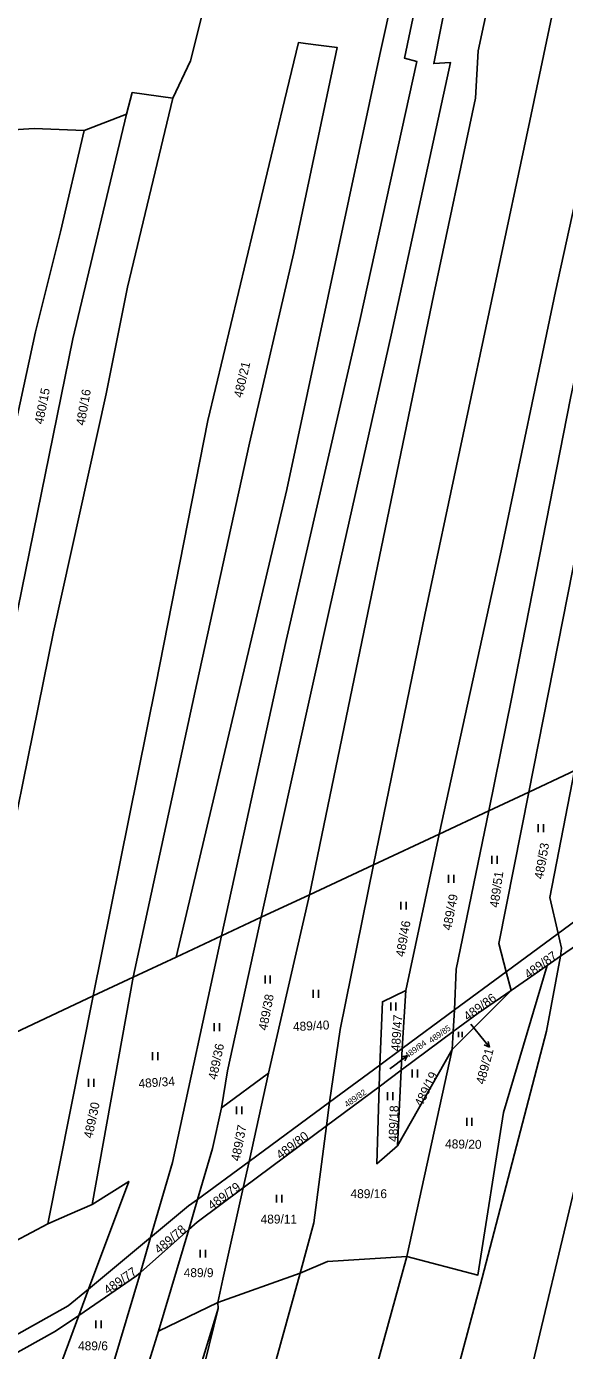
# Model space of a CAD drawing. Extents: x -755528 to -748832, y -1118122 to -1111095.
# Drawn here: x -753686.9 to -753584.3, y -1114445.3 to -1114193.1 of the extents above; entities that cross this region are included whole.
import ezdxf

# ---------------------------------------------------------------- set-up
doc = ezdxf.new("R2010")
doc.units = 0
for name, color, linetype in [('DZ_DO_PUPFL', 7, 'Continuous'), ('DZ_NAD_ZPF', 7, 'Continuous'), ('legenda barvy', 7, 'Continuous'), ('TZ_UMVŽST', 7, 'Continuous')]:
    doc.layers.add(name, color=color, linetype=linetype)

msp = doc.modelspace()

# ---------------------------------------------------------------- linework, layer by layer
at = {"layer": 'DZ_NAD_ZPF'}
for p, q in [((-753667.82, -1114209.75), (-753675.9, -1114212.89)), ((-753598.73, -1114342.51), (-753591.07, -1114338.93)), ((-753608.19, -1114346.93), (-753598.73, -1114342.51)), ((-753620.73, -1114352.79), (-753608.19, -1114346.93)), ((-753614.53, -1114376.75), (-753608.19, -1114346.93)), ((-753632.93, -1114358.49), (-753620.73, -1114352.79)), ((-753642.12, -1114362.78), (-753632.93, -1114358.49)), ((-753640.72, -1114392.51), (-753632.93, -1114358.49)), ((-753649.73, -1114366.34), (-753642.12, -1114362.78)), ((-753577.2, -1114364.76), (-753585.03, -1114370.21)), ((-753658.35, -1114370.37), (-753649.73, -1114366.34)), ((-753595.41, -1114373.2), (-753585.51, -1114365.91)), ((-753585.03, -1114370.21), (-753587.59, -1114371.99)), ((-753666.56, -1114374.21), (-753658.35, -1114370.37)), ((-753587.59, -1114371.99), (-753594.47, -1114376.72)), ((-753674.39, -1114417.52), (-753666.56, -1114374.21)), ((-753674.18, -1114377.77), (-753666.56, -1114374.21)), ((-753605.26, -1114380.45), (-753595.41, -1114373.2)), ((-753594.47, -1114376.72), (-753595.41, -1114373.2)), ((-753699.45, -1114389.58), (-753674.18, -1114377.77)), ((-753682.86, -1114421.22), (-753674.18, -1114377.77)), ((-753615.22, -1114387.79), (-753614.53, -1114376.75)), ((-753594.47, -1114376.72), (-753605.69, -1114388)), ((-753615.22, -1114387.79), (-753605.26, -1114380.45)), ((-753605.49, -1114384.57), (-753605.26, -1114380.45)), ((-753605.49, -1114384.57), (-753615.43, -1114391.95)), ((-753605.69, -1114388), (-753605.49, -1114384.57)), ((-753619.54, -1114390.97), (-753615.22, -1114387.79)), ((-753615.43, -1114391.95), (-753615.22, -1114387.79)), ((-753605.69, -1114388), (-753616.16, -1114406.31)), ((-753614.34, -1114427.44), (-753605.69, -1114388)), ((-753640.72, -1114392.51), (-753649.69, -1114399.11)), ((-753644.45, -1114409.3), (-753640.72, -1114392.51)), ((-753629.11, -1114398.01), (-753619.54, -1114390.97)), ((-753619.66, -1114395.1), (-753619.54, -1114390.97)), ((-753615.43, -1114391.95), (-753619.66, -1114395.1)), ((-753616.16, -1114406.31), (-753615.43, -1114391.95)), ((-753619.66, -1114395.1), (-753629.7, -1114402.56)), ((-753644.45, -1114409.3), (-753629.11, -1114398.01)), ((-753629.7, -1114402.56), (-753629.11, -1114398.01)), ((-753629.7, -1114402.56), (-753645.57, -1114414.34)), ((-753654.29, -1114416.55), (-753644.45, -1114409.3)), ((-753645.57, -1114414.34), (-753644.45, -1114409.3)), ((-753655.97, -1114422.3), (-753654.29, -1114416.55)), ((-753655.97, -1114422.3), (-753665.18, -1114430.46)), ((-753661.71, -1114441.65), (-753655.97, -1114422.3)), ((-753675.09, -1114433.62), (-753663.24, -1114423.8)), ((-753665.18, -1114430.46), (-753663.24, -1114423.8)), ((-753670.44, -1114448.14), (-753665.18, -1114430.46)), ((-753634.73, -1114430.6), (-753650.38, -1114436.17)), ((-753676.94, -1114438.64), (-753675.09, -1114433.62)), ((-753665.77, -1114487.55), (-753650.36, -1114437.34)), ((-753650.36, -1114437.34), (-753663.96, -1114493.02)), ((-753650.38, -1114436.17), (-753661.71, -1114441.65)), ((-753650.38, -1114436.17), (-753650.36, -1114437.34)), ((-753681.92, -1114452.11), (-753676.94, -1114438.64)), ((-753661.71, -1114441.65), (-753673.45, -1114478.97))]:
    msp.add_line(p, q, dxfattribs=at)
for points in [[(-753649.73, -1114366.34), (-753637.37, -1114310.04), (-753623.35, -1114249.06), (-753612.47, -1114199.71), (-753614.83, -1114199.08), (-753604.23, -1114148.81), (-753596.8, -1114115.93), (-753588.81, -1114079.92), (-753580.75, -1114044.48), (-753571.78, -1114000.12), (-753556.15, -1113932.74), (-753543.15, -1113871.22), (-753535.86, -1113838.15)], [(-753642.12, -1114362.78), (-753629.04, -1114303.78), (-753617.37, -1114251.9), (-753606.01, -1114199.96), (-753609.22, -1114200.14), (-753597.77, -1114142.42), (-753589.06, -1114102), (-753575.85, -1114038.97), (-753559.36, -1113966.14), (-753543.93, -1113895.85), (-753541.62, -1113882.36), (-753532.47, -1113841.93)], [(-753632.93, -1114358.49), (-753624.76, -1114319.18), (-753609.21, -1114244.07), (-753601.26, -1114206.71), (-753600.76, -1114197.7), (-753588.86, -1114142.47), (-753573.08, -1114066.86), (-753560.79, -1114006.49), (-753558.5, -1113997.95), (-753543.77, -1113934.79), (-753525.78, -1113849.38)], [(-753620.73, -1114352.79), (-753610.92, -1114305.18), (-753590.9, -1114211.02), (-753572.37, -1114123.02), (-753557.2, -1114050.32), (-753549.12, -1114011.72), (-753530.84, -1113926.41), (-753516.08, -1113860.18)], [(-753608.19, -1114346.93), (-753596.36, -1114292.97), (-753586.03, -1114243.55), (-753569.78, -1114169.66), (-753560.35, -1114124.62), (-753547.57, -1114062.54), (-753533.68, -1113995.57), (-753524.07, -1113949.66), (-753513.98, -1113898.7), (-753506.88, -1113870.43)], [(-753598.73, -1114342.51), (-753594.36, -1114320.86), (-753583.17, -1114263.9), (-753562.71, -1114168.29), (-753555.72, -1114138), (-753551.03, -1114113.68), (-753544.65, -1114085.74), (-753532.01, -1114022.12), (-753520.94, -1113969.14), (-753514.09, -1113938.2), (-753501, -1113877.1)], [(-753591.07, -1114338.93), (-753579.95, -1114282.63), (-753568.14, -1114230.58), (-753557.64, -1114180.28), (-753544.14, -1114118.55), (-753532.02, -1114058.21), (-753520.81, -1114000.52), (-753514.59, -1113972.43), (-753508.16, -1113941.9), (-753499.59, -1113904.69), (-753494.06, -1113884.53)], [(-753658.35, -1114370.37), (-753637.23, -1114281.28), (-753619.51, -1114198.39), (-753600.86, -1114114.41)], [(-753648.65, -1114171.76), (-753655.61, -1114199.59), (-753659, -1114206.7)], [(-753674.18, -1114377.77), (-753662.21, -1114318.5), (-753652.31, -1114268.13), (-753637.72, -1114207.2), (-753635, -1114196.09), (-753633.69, -1114196.29), (-753631.23, -1114196.61), (-753627.65, -1114197.05), (-753635.89, -1114236.13), (-753644.38, -1114272.44), (-753654.41, -1114318.25), (-753666.56, -1114374.21)], [(-753659, -1114206.7), (-753666.74, -1114205.65), (-753667.82, -1114209.75)], [(-753659, -1114206.7), (-753667.62, -1114242.75), (-753671.74, -1114263.06), (-753681.78, -1114308.41), (-753694.46, -1114370.79), (-753699.45, -1114389.58)], [(-753708, -1114392.25), (-753701.28, -1114365.01), (-753688.54, -1114304.06), (-753678.05, -1114252.61), (-753667.82, -1114209.75)], [(-753717.22, -1114394.94), (-753711.71, -1114373.72), (-753696.26, -1114302.1), (-753685.2, -1114251.27), (-753680.42, -1114232.21), (-753675.9, -1114212.89)], [(-753675.9, -1114212.89), (-753685.42, -1114212.53), (-753702.56, -1114213.59)], [(-753591.07, -1114338.93), (-753583.28, -1114335.29), (-753582.4, -1114334.83)], [(-753585.51, -1114365.91), (-753587.1, -1114359.02), (-753582.4, -1114334.83)], [(-753595.41, -1114373.2), (-753596.81, -1114367.77), (-753591.07, -1114338.93)], [(-753605.26, -1114380.45), (-753604.92, -1114372.68), (-753598.73, -1114342.51)], [(-753629.11, -1114398.01), (-753627.07, -1114384.15), (-753620.73, -1114352.79)], [(-753585.51, -1114365.91), (-753578.48, -1114360.73), (-753577.2, -1114360.03)], [(-753619.81, -1114582.42), (-753609.4, -1114537.29), (-753605.28, -1114514.09), (-753591.27, -1114451.72), (-753582.07, -1114413.16), (-753571.04, -1114360.59)], [(-753649.69, -1114399.11), (-753648.59, -1114392.03), (-753642.12, -1114362.78)], [(-753663.24, -1114423.8), (-753659.07, -1114409.5), (-753649.73, -1114366.34)], [(-753585.03, -1114370.21), (-753584.87, -1114368.68), (-753585.51, -1114365.91)], [(-753630.84, -1114565.15), (-753625.24, -1114541.92), (-753617.77, -1114504.02), (-753606.86, -1114457.15), (-753600.36, -1114432.94), (-753587.73, -1114384.5), (-753585.03, -1114370.21)], [(-753587.59, -1114371.99), (-753595.93, -1114399.98), (-753600.8, -1114430.97), (-753614.34, -1114427.44)], [(-753619.54, -1114390.97), (-753619.03, -1114378.9), (-753614.53, -1114376.75)], [(-753594.47, -1114376.72), (-753600.74, -1114381.04), (-753605.49, -1114384.57)], [(-753616.16, -1114406.31), (-753620.11, -1114409.75), (-753619.66, -1114395.1)], [(-753654.29, -1114416.55), (-753651.45, -1114406.83), (-753649.69, -1114399.11)], [(-753634.73, -1114430.6), (-753632.07, -1114421), (-753629.7, -1114402.56)], [(-753675.09, -1114433.62), (-753667.39, -1114413.12), (-753674.39, -1114417.52)], [(-753645.57, -1114414.34), (-753654.36, -1114420.87), (-753655.97, -1114422.3)], [(-753650.38, -1114436.17), (-753649.43, -1114431.73), (-753645.57, -1114414.34)], [(-753674.39, -1114417.52), (-753678.63, -1114419.36), (-753682.86, -1114421.22)], [(-753663.24, -1114423.8), (-753655.98, -1114417.79), (-753654.29, -1114416.55)], [(-753712.28, -1114440.09), (-753701.41, -1114431.22), (-753692.24, -1114426.15), (-753682.86, -1114421.22)], [(-753640.92, -1114542.48), (-753632.33, -1114498.71), (-753624.33, -1114463.71), (-753614.34, -1114427.44)], [(-753614.34, -1114427.44), (-753629.52, -1114428.36), (-753634.73, -1114430.6)], [(-753665.18, -1114430.46), (-753665.9, -1114431.1), (-753676.94, -1114438.64)], [(-753657.2, -1114511.22), (-753643.66, -1114462.91), (-753634.73, -1114430.6)], [(-753675.09, -1114433.62), (-753678.94, -1114436.81), (-753700.91, -1114449.06), (-753724.33, -1114450.59)], [(-753727.51, -1114455.22), (-753701.13, -1114452.61), (-753681.36, -1114441.65), (-753676.94, -1114438.64)]]:
    msp.add_lwpolyline(points, dxfattribs=at)
at = {"layer": 'legenda barvy'}
for p, q in [((-753602.15, -1114383.15), (-753600.49, -1114385.2)), ((-753600.49, -1114385.2), (-753598.601, -1114387.532)), ((-753598.601, -1114387.532), (-753599.621, -1114387.069)), ((-753598.601, -1114387.532), (-753598.843, -1114386.439)), ((-753616.64, -1114390.96), (-753614.243, -1114389.154)), ((-753614.243, -1114389.154), (-753615.344, -1114389.357)), ((-753614.243, -1114389.154), (-753614.742, -1114390.157)), ((-753617.57, -1114391.65), (-753616.64, -1114390.96))]:
    msp.add_line(p, q, dxfattribs=at)
at = {"layer": 'TZ_UMVŽST'}
for p, q in [((-753589.321, -1114346.58), (-753589.321, -1114345.08)), ((-753588.32, -1114346.58), (-753588.32, -1114345.08)), ((-753598.151, -1114352.59), (-753598.151, -1114351.09)), ((-753597.15, -1114352.59), (-753597.15, -1114351.09)), ((-753606.421, -1114356.22), (-753606.421, -1114354.72)), ((-753605.42, -1114356.22), (-753605.42, -1114354.72)), ((-753615.491, -1114361.33), (-753615.491, -1114359.83)), ((-753614.49, -1114361.33), (-753614.49, -1114359.83)), ((-753641.401, -1114375.4), (-753641.401, -1114373.9)), ((-753640.4, -1114375.4), (-753640.4, -1114373.9)), ((-753632.231, -1114378.14), (-753632.231, -1114376.64)), ((-753631.23, -1114378.14), (-753631.23, -1114376.64)), ((-753617.441, -1114380.56), (-753617.441, -1114379.06)), ((-753616.44, -1114380.56), (-753616.44, -1114379.06)), ((-753651.081, -1114384.49), (-753651.081, -1114382.99)), ((-753650.08, -1114384.49), (-753650.08, -1114382.99)), ((-753604.482, -1114385.62), (-753604.482, -1114384.615)), ((-753603.812, -1114385.62), (-753603.812, -1114384.615)), ((-753662.841, -1114390.02), (-753662.841, -1114388.52)), ((-753661.84, -1114390.02), (-753661.84, -1114388.52)), ((-753613.321, -1114393.3), (-753613.321, -1114391.8)), ((-753612.32, -1114393.3), (-753612.32, -1114391.8)), ((-753675.091, -1114395.08), (-753675.091, -1114393.58)), ((-753674.09, -1114395.08), (-753674.09, -1114393.58)), ((-753618.061, -1114397.63), (-753618.061, -1114396.13)), ((-753617.06, -1114397.63), (-753617.06, -1114396.13)), ((-753646.831, -1114400.33), (-753646.831, -1114398.83)), ((-753645.83, -1114400.33), (-753645.83, -1114398.83)), ((-753602.941, -1114402.51), (-753602.941, -1114401.01)), ((-753601.94, -1114402.51), (-753601.94, -1114401.01)), ((-753639.191, -1114417.16), (-753639.191, -1114415.66)), ((-753638.19, -1114417.16), (-753638.19, -1114415.66)), ((-753653.761, -1114427.64), (-753653.761, -1114426.14)), ((-753652.76, -1114427.64), (-753652.76, -1114426.14)), ((-753673.661, -1114441.1), (-753673.661, -1114439.6)), ((-753672.66, -1114441.1), (-753672.66, -1114439.6))]:
    msp.add_line(p, q, dxfattribs=at)

# ---------------------------------------------------------------- texts
at = {"layer": 'DZ_DO_PUPFL'}
for s, height, rotation, p in [('480/21', 1.7, 77, (-753645.761, -1114263.921)), ('480/15', 1.7, 79, (-753683.755, -1114268.962)), ('480/16', 1.7, 80, (-753675.822, -1114269.177)), ('489/53', 1.7, 80, (-753588.402, -1114355.627)), ('489/51', 1.7, 82, (-753596.898, -1114361.048)), ('489/49', 1.7, 79, (-753605.925, -1114365.392)), ('489/46', 1.7, 80, (-753614.842, -1114370.447)), ('489/87', 1.7, 36, (-753591.16, -1114374.587)), ('489/38', 1.7, 79, (-753641.035, -1114384.452)), ('489/86', 1.7, 36, (-753602.75, -1114382.607)), ('489/40', 1.7, 3, (-753636.035, -1114384.498)), ('489/47', 1.7, 86, (-753615.682, -1114388.369)), ('489/85', 1.139, 35, (-753609.663, -1114386.846)), ('489/36', 1.7, 78, (-753650.628, -1114393.856)), ('489/84', 1.139, 36, (-753614.255, -1114389.755)), ('489/21', 1.7, 75, (-753599.578, -1114394.747)), ('489/19', 1.7, 64, (-753611.456, -1114399.022)), ('489/34', 1.7, 4, (-753665.49, -1114395.337)), ('489/82', 1.139, 35, (-753625.779, -1114399.063)), ('489/30', 1.7, 78, (-753674.368, -1114405.026)), ('489/18', 1.7, 87.999997, (-753616.15, -1114405.619)), ('489/37', 1.7, 79, (-753646.255, -1114409.362)), ('489/80', 1.7, 37, (-753638.478, -1114408.998)), ('489/20', 1.7, 359, (-753607.074, -1114406.799)), ('489/79', 1.7, 36, (-753651.55, -1114418.617)), ('489/78', 1.7, 40, (-753661.633, -1114427.021)), ('489/77', 1.7, 35, (-753671.412, -1114434.716))]:
    msp.add_text(s, height=height, rotation=rotation, dxfattribs=at).set_placement(p)
for s, p in [('489/16', (-753625.097, -1114416.31)), ('489/11', (-753642.25, -1114421.15)), ('489/9', (-753656.92, -1114431.36)), ('489/6', (-753677.07, -1114445.3))]:
    msp.add_text(s, height=1.7, dxfattribs=at).set_placement(p)

doc.saveas('drawing.dxf')
